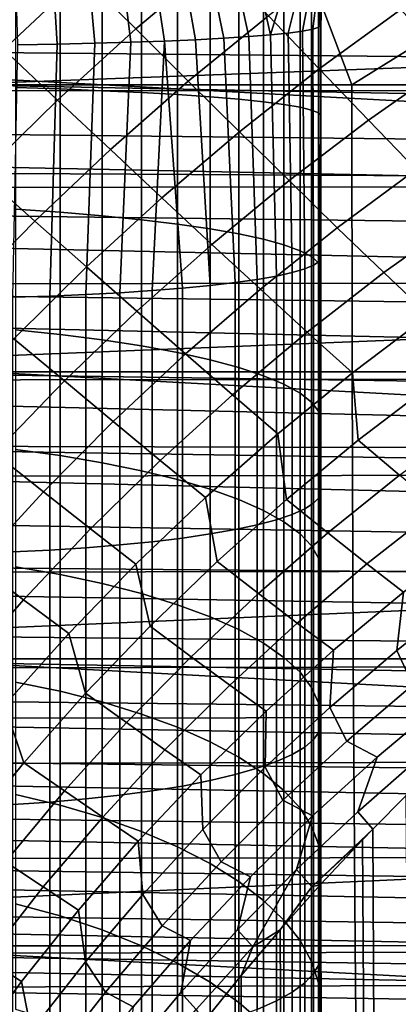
# Model space of a CAD drawing. Header units: metres. Extents: x -23 to 242, y -40 to 23.
# Tile 280 of 450: x 72.46 to 73.81, y -4.28 to -0.78. Entities that reach past the tile are written whole.
import ezdxf

# ---------------------------------------------------------------- set-up
doc = ezdxf.new("R2010")
doc.units = ezdxf.units.M
doc.layers.add('solid_10171013', color=7, linetype='CONTINUOUS')

msp = doc.modelspace()

# ---------------------------------------------------------------- linework, layer by layer
at = {"layer": 'solid_10171013'}
for points in [[(73.535057, -0.694671, 113.055199), (73.531998, 2.112142, 106.24276), (73.531998, 1.592732, 106.396996), (73.531998, -0.795674, 113.09314)], [(73.531998, 1.063347, 106.518745), (73.531998, -1.622591, 113.032837), (73.531998, -0.795674, 113.09314), (73.531998, 1.592732, 106.396996)], [(73.531998, 0.524731, 106.60778), (73.531998, -1.692449, 113.025826), (73.531998, -1.622591, 113.032837), (73.531998, 1.063347, 106.518745)], [(79.438637, -1.370367, 76.496887), (61.950001, -0.418856, 76.454399), (61.950001, 0.629311, 76.459885), (79.457047, -0.324173, 76.452621)], [(73.531998, -0.019451, 106.662888), (73.531998, -2.455284, 112.929718), (73.531998, -1.692449, 113.025826), (73.531998, 0.524731, 106.60778)], [(69.348228, 0.000009, 278.630188), (69.657883, -1.007284, 278.677612), (73.642517, -1.007214, 279.393066), (73.261978, 0.000017, 279.33374)], [(75.26046, 0.000021, 279.689392), (73.261978, 0.000017, 279.33374), (73.642517, -1.007214, 279.393066)], [(75.26046, 0.000021, 279.689392), (73.642517, -1.007214, 279.393066), (77.626511, -1.006949, 280.099091)], [(73.531998, -0.566249, 106.683784), (73.531998, -2.586244, 112.909615), (73.531998, -2.455284, 112.929718), (73.531998, -0.019451, 106.662888)], [(76.103493, -0.86118, 79.426369), (76.110268, -0.378991, 79.418251), (64.862846, -0.284454, 78.434052), (64.862846, -1.28092, 78.459755)], [(72.873795, -0.808586, 116.783401), (73.160858, -0.566453, 116.799759), (72.972252, -0.366818, 116.711891), (72.683357, -0.619021, 116.7005)], [(79.418739, -2.412833, 76.595711), (61.950001, -1.466483, 76.5037), (61.950001, -0.418856, 76.454399), (79.438637, -1.370367, 76.496887)], [(72.403725, -0.881812, 116.685837), (72.683357, -0.619021, 116.7005), (72.48951, -0.425917, 116.635452), (72.208527, -0.698839, 116.625069)], [(75.529579, -0.922674, 86.946358), (60.5, -0.777059, 87.2071), (60.5, -0.501267, 87.220352), (75.532379, -0.774206, 86.94471)], [(73.525589, -0.950628, 117.029205), (73.816597, -0.739213, 117.054611), (73.638756, -0.540494, 116.925026), (73.345451, -0.761337, 116.905617)], [(72.604774, -1.022235, 104.984825), (72.604774, -0.582077, 104.995926), (72.446114, -0.582635, 104.904999), (72.446114, -1.017095, 104.894043)], [(72.754463, -1.028174, 105.089699), (72.754463, -0.581433, 105.100967), (72.604774, -0.582077, 104.995926), (72.604774, -1.022235, 104.984825)], [(72.893929, -1.03486, 105.207779), (72.893929, -0.580707, 105.219231), (72.754463, -0.581433, 105.100967), (72.754463, -1.028174, 105.089699)], [(73.060158, -0.993885, 116.883942), (73.345451, -0.761337, 116.905617), (73.160858, -0.566453, 116.799759), (72.873795, -0.808586, 116.783401)], [(73.022011, -1.042239, 105.338089), (73.022011, -0.579906, 105.349747), (72.893929, -0.580707, 105.219231), (72.893929, -1.03486, 105.207779)], [(73.137634, -1.050249, 105.47953), (73.137634, -0.579037, 105.491417), (73.022011, -0.579906, 105.349747), (73.022011, -1.042239, 105.338089)], [(73.239838, -1.058822, 105.630928), (73.239838, -0.578107, 105.643051), (73.137634, -0.579037, 105.491417), (73.137634, -1.050249, 105.47953)], [(73.327766, -1.067887, 105.791008), (73.327766, -0.577123, 105.803391), (73.239838, -0.578107, 105.643051), (73.239838, -1.058822, 105.630928)], [(73.400681, -1.077368, 105.958443), (73.400681, -0.576094, 105.971085), (73.327766, -0.577123, 105.803391), (73.327766, -1.067887, 105.791008)], [(73.45797, -1.087186, 106.131821), (73.45797, -0.575028, 106.144737), (73.400681, -0.576094, 105.971085), (73.400681, -1.077368, 105.958443)], [(73.499161, -1.097259, 106.309708), (73.499161, -0.573935, 106.322899), (73.45797, -0.575028, 106.144737), (73.45797, -1.087186, 106.131821)], [(73.523903, -1.107502, 106.490601), (73.523903, -0.572824, 106.504082), (73.499161, -0.573935, 106.322899), (73.499161, -1.097259, 106.309708)], [(73.523903, -1.107502, 106.490601), (73.531998, -1.113672, 106.670288), (73.531998, -0.566249, 106.683784), (73.523903, -0.572824, 106.504082)], [(73.531998, -1.113672, 106.670288), (73.531998, -3.282673, 112.784645), (73.531998, -2.586244, 112.909615), (73.531998, -0.566249, 106.683784)], [(72.595467, -1.06169, 116.764114), (72.873795, -0.808586, 116.783401), (72.683357, -0.619021, 116.7005), (72.403725, -0.881812, 116.685837)], [(72.44799, -0.657665, 114.542763), (72.58197, -0.666176, 114.497437), (72.59391, -0.862288, 114.482323), (72.453835, -0.86462, 114.530952)], [(71.55867, -1.029017, 250.153473), (71.561142, -0.685748, 250.13945), (74.319771, -0.684461, 250.728409), (74.317329, -1.027139, 250.742401)], [(72.58197, -0.666176, 114.497437), (72.711105, -0.673973, 114.439644), (72.728493, -0.859305, 114.420113), (72.59391, -0.862288, 114.482323)], [(72.711105, -0.673973, 114.439644), (72.834244, -0.680985, 114.369919), (72.856262, -0.8557, 114.34494), (72.728493, -0.859305, 114.420113)], [(72.834244, -0.680985, 114.369919), (72.950302, -0.687151, 114.288864), (72.975983, -0.851509, 114.257523), (72.856262, -0.8557, 114.34494)], [(72.950302, -0.687151, 114.288864), (73.058235, -0.692415, 114.19722), (73.086472, -0.846772, 114.15873), (72.975983, -0.851509, 114.257523)], [(73.058235, -0.692415, 114.19722), (73.157074, -0.69673, 114.095787), (73.186653, -0.841535, 114.049522), (73.086472, -0.846772, 114.15873)], [(73.157074, -0.69673, 114.095787), (73.245949, -0.700058, 113.985489), (73.275558, -0.83585, 113.930969), (73.186653, -0.841535, 114.049522)], [(73.245949, -0.700058, 113.985489), (73.324059, -0.702368, 113.867294), (73.352303, -0.829772, 113.80423), (73.275558, -0.83585, 113.930969)], [(73.532448, -0.698273, 113.1968), (73.524673, -0.802769, 113.241081), (73.502754, -0.809793, 113.387581), (73.516487, -0.70117, 113.337563)], [(73.535057, -0.694671, 113.055199), (73.531998, -0.795674, 113.09314), (73.524673, -0.802769, 113.241081), (73.532448, -0.698273, 113.1968)], [(73.324059, -0.702368, 113.867294), (73.390701, -0.703642, 113.742264), (73.352303, -0.829772, 113.80423)], [(73.445297, -0.703866, 113.611511), (73.416145, -0.823361, 113.670532), (73.352303, -0.829772, 113.80423), (73.390701, -0.703642, 113.742264)], [(73.48735, -0.70304, 113.476212), (73.466454, -0.81668, 113.531197), (73.416145, -0.823361, 113.670532), (73.445297, -0.703866, 113.611511)], [(73.516487, -0.70117, 113.337563), (73.502754, -0.809793, 113.387581), (73.466454, -0.81668, 113.531197), (73.48735, -0.70304, 113.476212)], [(73.241974, -1.174083, 117.001862), (73.525589, -0.950628, 117.029205), (73.345451, -0.761337, 116.905617), (73.060158, -0.993885, 116.883942)], [(73.989761, -0.930925, 117.202034), (73.816597, -0.739213, 117.054611), (73.525589, -0.950628, 117.029205), (73.700935, -1.133428, 117.17028)], [(75.523819, -1.218895, 86.967125), (60.5, -1.053359, 87.21553), (60.5, -0.777059, 87.2071), (75.526733, -1.070979, 86.953827)], [(75.529579, -0.922674, 86.946358), (75.526733, -1.070979, 86.953827), (60.5, -0.777059, 87.2071)], [(73.502754, -0.809793, 113.387581), (73.524673, -0.802769, 113.241081), (73.525558, -1.635826, 113.171028), (73.506279, -1.649272, 113.30806)], [(73.524673, -0.802769, 113.241081), (73.531998, -0.795674, 113.09314), (73.531998, -1.622591, 113.032837), (73.525558, -1.635826, 113.171028)], [(72.783096, -1.237758, 116.85968), (73.060158, -0.993885, 116.883942), (72.873795, -0.808586, 116.783401), (72.595467, -1.06169, 116.764114)], [(73.186653, -0.841535, 114.049522), (73.275558, -0.83585, 113.930969), (73.305801, -1.699616, 113.821121), (73.22699, -1.710801, 113.935112)], [(73.275558, -0.83585, 113.930969), (73.352303, -0.829772, 113.80423), (73.373672, -1.687766, 113.700363), (73.305801, -1.699616, 113.821121)], [(73.352303, -0.829772, 113.80423), (73.416145, -0.823361, 113.670532), (73.430016, -1.675354, 113.573868), (73.373672, -1.687766, 113.700363)], [(73.416145, -0.823361, 113.670532), (73.466454, -0.81668, 113.531197), (73.474342, -1.662486, 113.442726), (73.430016, -1.675354, 113.573868)], [(73.466454, -0.81668, 113.531197), (73.502754, -0.809793, 113.387581), (73.506279, -1.649272, 113.30806), (73.474342, -1.662486, 113.442726)], [(76.096382, -1.342954, 79.447525), (76.103493, -0.86118, 79.426369), (64.862846, -1.28092, 78.459755)], [(72.59391, -0.862288, 114.482323), (72.568024, -1.759074, 114.427071), (72.436012, -1.763332, 114.470474), (72.453835, -0.86462, 114.530952)], [(72.728493, -0.859305, 114.420113), (72.695435, -1.753639, 114.371689), (72.568024, -1.759074, 114.427071), (72.59391, -0.862288, 114.482323)], [(72.856262, -0.8557, 114.34494), (72.817146, -1.747077, 114.304802), (72.695435, -1.753639, 114.371689), (72.728493, -0.859305, 114.420113)], [(72.975983, -0.851509, 114.257523), (72.932106, -1.739442, 114.22699), (72.817146, -1.747077, 114.304802), (72.856262, -0.8557, 114.34494)], [(72.975983, -0.851509, 114.257523), (73.039337, -1.7308, 114.138924), (72.932106, -1.739442, 114.22699)], [(72.975983, -0.851509, 114.257523), (73.086472, -0.846772, 114.15873), (73.137917, -1.721226, 114.041351), (73.039337, -1.7308, 114.138924)], [(73.086472, -0.846772, 114.15873), (73.186653, -0.841535, 114.049522), (73.22699, -1.710801, 113.935112), (73.137917, -1.721226, 114.041351)], [(72.32618, -1.325062, 116.74147), (72.595467, -1.06169, 116.764114), (72.403725, -0.881812, 116.685837), (72.133499, -1.154574, 116.667496)], [(74.157784, -1.114884, 117.367043), (73.989761, -0.930925, 117.202034), (73.700935, -1.133428, 117.17028), (73.87101, -1.308994, 117.328575)], [(73.700935, -1.133428, 117.17028), (73.525589, -0.950628, 117.029205), (73.241974, -1.174083, 117.001862), (73.418892, -1.348285, 117.136917)], [(73.642517, -1.007214, 279.393066), (69.657883, -1.007284, 278.677612), (69.658737, -2.02894, 278.653137), (73.643013, -2.028883, 279.368561)], [(72.966118, -1.409191, 116.972282), (73.241974, -1.174083, 117.001862), (73.060158, -0.993885, 116.883942), (72.783096, -1.237758, 116.85968)], [(77.626511, -1.006949, 280.099091), (73.642517, -1.007214, 279.393066), (73.643013, -2.028883, 279.368561), (77.626572, -2.028382, 280.07428)], [(71.554947, -1.372315, 250.174637), (71.55867, -1.029017, 250.153473), (74.317329, -1.027139, 250.742401), (74.313667, -1.369883, 250.763336)], [(72.604774, -1.460833, 104.946167), (72.604774, -1.022235, 104.984825), (72.446114, -1.017095, 104.894043), (72.446114, -1.450014, 104.855881)], [(72.754463, -1.473331, 105.050461), (72.754463, -1.028174, 105.089699), (72.604774, -1.022235, 104.984825), (72.604774, -1.460833, 104.946167)], [(72.893929, -1.487404, 105.167892), (72.893929, -1.03486, 105.207779), (72.754463, -1.028174, 105.089699), (72.754463, -1.473331, 105.050461)], [(73.022011, -1.502933, 105.297478), (73.022011, -1.042239, 105.338089), (72.893929, -1.03486, 105.207779), (72.893929, -1.487404, 105.167892)], [(73.137634, -1.51979, 105.438141), (73.137634, -1.050249, 105.47953), (73.022011, -1.042239, 105.338089), (73.022011, -1.502933, 105.297478)], [(73.239838, -1.537833, 105.588707), (73.239838, -1.058822, 105.630928), (73.137634, -1.050249, 105.47953), (73.137634, -1.51979, 105.438141)], [(75.517929, -1.512586, 87.011078), (60.5, -1.327924, 87.245621), (60.5, -1.053359, 87.21553), (75.520882, -1.366178, 86.986221)], [(75.523819, -1.218895, 86.967125), (75.520882, -1.366178, 86.986221), (60.5, -1.053359, 87.21553)], [(72.514725, -1.492175, 116.832397), (72.783096, -1.237758, 116.85968), (72.595467, -1.06169, 116.764114), (72.32618, -1.325062, 116.74147)], [(73.327766, -1.556911, 105.747902), (73.327766, -1.067887, 105.791008), (73.239838, -1.058822, 105.630928), (73.239838, -1.537833, 105.588707)], [(73.400681, -1.576864, 105.914413), (73.400681, -1.077368, 105.958443), (73.327766, -1.067887, 105.791008), (73.327766, -1.556911, 105.747902)], [(73.45797, -1.597527, 106.086838), (73.45797, -1.087186, 106.131821), (73.400681, -1.077368, 105.958443), (73.400681, -1.576864, 105.914413)], [(73.499161, -1.618726, 106.263741), (73.499161, -1.097259, 106.309708), (73.45797, -1.087186, 106.131821), (73.45797, -1.597527, 106.086838)], [(73.523903, -1.640285, 106.443634), (73.523903, -1.107502, 106.490601), (73.499161, -1.097259, 106.309708), (73.499161, -1.618726, 106.263741)], [(73.523903, -1.640285, 106.443634), (73.531998, -1.658365, 106.622505), (73.531998, -1.113672, 106.670288), (73.523903, -1.107502, 106.490601)], [(73.531998, -1.113672, 106.670288), (73.531998, -3.475117, 112.744652), (73.531998, -3.282673, 112.784645)], [(73.531998, -1.658365, 106.622505), (73.531998, -4.101315, 112.597939), (73.531998, -3.475117, 112.744652), (73.531998, -1.113672, 106.670288)], [(73.87101, -1.308994, 117.328575), (73.700935, -1.133428, 117.17028), (73.418892, -1.348285, 117.136917), (73.590446, -1.515751, 117.288841)], [(73.418892, -1.348285, 117.136917), (73.241974, -1.174083, 117.001862), (72.966118, -1.409191, 116.972282), (73.14415, -1.575102, 117.101685)], [(72.698608, -1.655104, 116.940041), (72.966118, -1.409191, 116.972282), (72.783096, -1.237758, 116.85968), (72.514725, -1.492175, 116.832397)], [(76.089005, -1.823952, 79.481705), (76.096382, -1.342954, 79.447525), (64.862846, -1.28092, 78.459755), (64.862846, -2.274616, 78.538322)], [(75.511978, -1.801899, 87.07795), (60.5, -1.599212, 87.297112), (60.5, -1.327924, 87.245621), (75.514954, -1.657902, 87.041672)], [(75.517929, -1.512586, 87.011078), (75.514954, -1.657902, 87.041672), (60.5, -1.327924, 87.245621)], [(72.255737, -1.756121, 116.801651), (72.514725, -1.492175, 116.832397), (72.32618, -1.325062, 116.74147), (72.066521, -1.59779, 116.715042)], [(74.035545, -1.47648, 117.50386), (73.87101, -1.308994, 117.328575), (73.590446, -1.515751, 117.288841), (73.756325, -1.675634, 117.457382)], [(73.590446, -1.515751, 117.288841), (73.418892, -1.348285, 117.136917), (73.14415, -1.575102, 117.101685), (73.316711, -1.734756, 117.247604)], [(71.549965, -1.715465, 250.202896), (71.554947, -1.372315, 250.174637), (74.313667, -1.369883, 250.763336), (74.3088, -1.712518, 250.791214)], [(73.14415, -1.575102, 117.101685), (72.966118, -1.409191, 116.972282), (72.698608, -1.655104, 116.940041), (72.877426, -1.812979, 117.064148)], [(79.397629, -3.448779, 76.74884), (61.950001, -2.509418, 76.607658), (61.950001, -1.466483, 76.5037), (79.418739, -2.412833, 76.595711)], [(72.604774, -1.896146, 104.880096), (72.604774, -1.460833, 104.946167), (72.446114, -1.450014, 104.855881), (72.446114, -1.879691, 104.790672)], [(72.754463, -1.915155, 104.983406), (72.754463, -1.473331, 105.050461), (72.604774, -1.460833, 104.946167), (72.604774, -1.896146, 104.880096)], [(72.440247, -1.910717, 116.904655), (72.698608, -1.655104, 116.940041), (72.514725, -1.492175, 116.832397), (72.255737, -1.756121, 116.801651)], [(72.893929, -1.936558, 105.099724), (72.893929, -1.487404, 105.167892), (72.754463, -1.473331, 105.050461), (72.754463, -1.915155, 104.983406)], [(73.022011, -1.960177, 105.228088), (73.022011, -1.502933, 105.297478), (72.893929, -1.487404, 105.167892), (72.893929, -1.936558, 105.099724)], [(73.137634, -1.985815, 105.367416), (73.137634, -1.51979, 105.438141), (73.022011, -1.502933, 105.297478), (73.022011, -1.960177, 105.228088)], [(74.194252, -1.63507, 117.695915), (74.035545, -1.47648, 117.50386), (73.756325, -1.675634, 117.457382), (73.916245, -1.827119, 117.642319)], [(73.239838, -2.013256, 105.516548), (73.239838, -1.537833, 105.588707), (73.137634, -1.51979, 105.438141), (73.137634, -1.985815, 105.367416)], [(73.327766, -2.042273, 105.67424), (73.327766, -1.556911, 105.747902), (73.239838, -1.537833, 105.588707), (73.239838, -2.013256, 105.516548)], [(73.756325, -1.675634, 117.457382), (73.590446, -1.515751, 117.288841), (73.316711, -1.734756, 117.247604), (73.483482, -1.887312, 117.40979)], [(73.316711, -1.734756, 117.247604), (73.14415, -1.575102, 117.101685), (72.877426, -1.812979, 117.064148), (73.050659, -1.965078, 117.204453)], [(73.400681, -2.072621, 105.839172), (73.400681, -1.576864, 105.914413), (73.327766, -1.556911, 105.747902), (73.327766, -2.042273, 105.67424)], [(75.506081, -2.08505, 87.167313), (60.5, -1.865927, 87.369827), (60.5, -1.599212, 87.297112), (75.509026, -1.944355, 87.11985)], [(75.511978, -1.801899, 87.07795), (75.509026, -1.944355, 87.11985), (60.5, -1.599212, 87.297112)], [(73.45797, -2.104047, 106.009964), (73.45797, -1.597527, 106.086838), (73.400681, -1.576864, 105.914413), (73.400681, -2.072621, 105.839172)], [(73.499161, -2.13629, 106.185188), (73.499161, -1.618726, 106.263741), (73.45797, -1.597527, 106.086838), (73.45797, -2.104047, 106.009964)], [(73.523903, -2.169078, 106.36338), (73.523903, -1.640285, 106.443634), (73.499161, -1.618726, 106.263741), (73.499161, -2.13629, 106.185188)], [(73.506279, -1.649272, 113.30806), (73.525558, -1.635826, 113.171028), (73.525558, -2.476131, 113.06707), (73.506279, -2.496484, 113.203247)], [(73.523903, -2.169078, 106.36338), (73.531998, -2.198695, 106.540703), (73.531998, -1.658365, 106.622505), (73.523903, -1.640285, 106.443634)], [(73.525558, -1.635826, 113.171028), (73.531998, -1.622591, 113.032837), (73.531998, -1.692449, 113.025826), (73.525558, -2.476131, 113.06707)], [(72.877426, -1.812979, 117.064148), (72.698608, -1.655104, 116.940041), (72.440247, -1.910717, 116.904655), (72.619598, -2.060731, 117.023811)], [(73.373672, -1.687766, 113.700363), (73.430016, -1.675354, 113.573868), (73.430016, -2.535964, 113.4674), (73.373672, -2.554753, 113.593109)], [(73.430016, -1.675354, 113.573868), (73.474342, -1.662486, 113.442726), (73.474342, -2.516486, 113.337074), (73.430016, -2.535964, 113.4674)], [(73.474342, -1.662486, 113.442726), (73.506279, -1.649272, 113.30806), (73.506279, -2.496484, 113.203247), (73.474342, -2.516486, 113.337074)], [(73.916245, -1.827119, 117.642319), (73.756325, -1.675634, 117.457382), (73.483482, -1.887312, 117.40979), (73.64415, -2.031956, 117.58799)], [(73.531998, -2.198695, 106.540703), (73.531998, -4.355069, 112.531166), (73.531998, -4.101315, 112.597939), (73.531998, -1.658365, 106.622505)], [(71.543739, -2.058291, 250.23822), (71.549965, -1.715465, 250.202896), (74.3088, -1.712518, 250.791214), (74.302711, -2.05487, 250.825989)], [(73.137917, -1.721226, 114.041351), (73.22699, -1.710801, 113.935112), (73.22699, -2.58962, 113.826393), (73.137917, -2.605399, 113.931969)], [(73.22699, -1.710801, 113.935112), (73.305801, -1.699616, 113.821121), (73.305801, -2.572689, 113.713112), (73.22699, -2.58962, 113.826393)], [(73.305801, -1.699616, 113.821121), (73.373672, -1.687766, 113.700363), (73.373672, -2.554753, 113.593109), (73.305801, -2.572689, 113.713112)], [(73.525558, -2.476131, 113.06707), (73.531998, -1.692449, 113.025826), (73.531998, -2.455284, 112.929718)], [(72.695435, -1.753639, 114.371689), (72.817146, -1.747077, 114.304802), (72.817146, -2.64453, 114.193779), (72.695435, -2.654464, 114.260246)], [(72.817146, -1.747077, 114.304802), (72.932106, -1.739442, 114.22699), (72.932106, -2.632972, 114.116455), (72.817146, -2.64453, 114.193779)], [(72.932106, -1.739442, 114.22699), (73.039337, -1.7308, 114.138924), (73.039337, -2.619892, 114.028931), (72.932106, -2.632972, 114.116455)], [(73.039337, -1.7308, 114.138924), (73.137917, -1.721226, 114.041351), (73.137917, -2.605399, 113.931969), (73.039337, -2.619892, 114.028931)], [(73.483482, -1.887312, 117.40979), (73.316711, -1.734756, 117.247604), (73.050659, -1.965078, 117.204453), (73.217979, -2.11057, 117.360672)], [(72.436012, -1.763332, 114.470474), (72.568024, -1.759074, 114.427071), (72.568024, -2.662689, 114.315277), (72.436012, -2.669136, 114.358414)], [(72.568024, -1.759074, 114.427071), (72.695435, -1.753639, 114.371689), (72.695435, -2.654464, 114.260246), (72.568024, -2.662689, 114.315277)], [(73.050659, -1.965078, 117.204453), (72.877426, -1.812979, 117.064148), (72.619598, -2.060731, 117.023811), (72.793266, -2.205457, 117.158836)], [(76.215004, -2.127661, 79.527412), (76.089005, -1.823952, 79.481705), (64.862846, -2.274616, 78.538322), (76.081329, -2.303827, 79.528885)], [(73.664864, -2.271953, 117.750977), (73.926743, -2.071952, 117.811234), (73.916245, -1.827119, 117.642319), (73.64415, -2.031956, 117.58799)], [(75.500328, -2.360312, 87.278618), (60.5, -2.125841, 87.463165), (60.5, -1.865927, 87.369827), (75.503181, -2.223773, 87.220261)], [(75.506081, -2.08505, 87.167313), (75.503181, -2.223773, 87.220261), (60.5, -1.865927, 87.369827)], [(72.604774, -2.326464, 104.786888), (72.604774, -1.896146, 104.880096), (72.446114, -1.879691, 104.790672), (72.446114, -2.304438, 104.698662)], [(73.64415, -2.031956, 117.58799), (73.483482, -1.887312, 117.40979), (73.217979, -2.11057, 117.360672), (73.379036, -2.248649, 117.532555)], [(72.619598, -2.060731, 117.023811), (72.440247, -1.910717, 116.904655), (72.191605, -2.175471, 116.865738), (72.371284, -2.31778, 116.98027)], [(72.754463, -2.351908, 104.888794), (72.754463, -1.915155, 104.983406), (72.604774, -1.896146, 104.880096), (72.604774, -2.326464, 104.786888)], [(72.893929, -2.380558, 105.003548), (72.893929, -1.936558, 105.099724), (72.754463, -1.915155, 104.983406), (72.754463, -2.351908, 104.888794)], [(73.022011, -2.412174, 105.130173), (73.022011, -1.960177, 105.228088), (72.893929, -1.936558, 105.099724), (72.893929, -2.380558, 105.003548)], [(73.137634, -2.446492, 105.267624), (73.137634, -1.985815, 105.367416), (73.022011, -1.960177, 105.228088), (73.022011, -2.412174, 105.130173)], [(73.217979, -2.11057, 117.360672), (73.050659, -1.965078, 117.204453), (72.793266, -2.205457, 117.158836), (72.960869, -2.344081, 117.309456)], [(73.239838, -2.483225, 105.414749), (73.239838, -2.013256, 105.516548), (73.137634, -1.985815, 105.367416), (73.137634, -2.446492, 105.267624)], [(73.643013, -2.028883, 279.368561), (69.658737, -2.02894, 278.653137), (69.662598, -3.050242, 278.612671), (73.646614, -3.050234, 279.328033)], [(73.327766, -2.522065, 105.570312), (73.327766, -2.042273, 105.67424), (73.239838, -2.013256, 105.516548), (73.239838, -2.483225, 105.414749)], [(73.409889, -2.482832, 117.689774), (73.664864, -2.271953, 117.750977), (73.64415, -2.031956, 117.58799), (73.379036, -2.248649, 117.532555)], [(77.626572, -2.028382, 280.07428), (73.643013, -2.028883, 279.368561), (73.646614, -3.050234, 279.328033), (77.629799, -3.049506, 280.033325)], [(71.536278, -2.400617, 250.280609), (71.543739, -2.058291, 250.23822), (74.302711, -2.05487, 250.825989), (74.295425, -2.396765, 250.867676)], [(72.793266, -2.205457, 117.158836), (72.619598, -2.060731, 117.023811), (72.371284, -2.31778, 116.98027), (72.545181, -2.455292, 117.110352)], [(73.400681, -2.562688, 105.733017), (73.400681, -2.072621, 105.839172), (73.327766, -2.042273, 105.67424), (73.327766, -2.522065, 105.570312)], [(73.45797, -2.604755, 105.901505), (73.45797, -2.104047, 106.009964), (73.400681, -2.072621, 105.839172), (73.400681, -2.562688, 105.733017)], [(74.073586, -2.201604, 118.024139), (73.926743, -2.071952, 117.811234), (73.664864, -2.271953, 117.750977), (73.811951, -2.396039, 117.956741)], [(75.494812, -2.625995, 87.411179), (60.5, -2.377644, 87.576576), (60.5, -2.125841, 87.463165), (75.497528, -2.494453, 87.342293)], [(75.500328, -2.360312, 87.278618), (75.497528, -2.494453, 87.342293), (60.5, -2.125841, 87.463165)], [(73.379036, -2.248649, 117.532555), (73.217979, -2.11057, 117.360672), (72.960869, -2.344081, 117.309456), (73.122055, -2.475811, 117.475403)], [(73.499161, -2.647913, 106.074364), (73.499161, -2.13629, 106.185188), (73.45797, -2.104047, 106.009964), (73.45797, -2.604755, 105.901505)], [(73.523903, -2.691803, 106.250153), (73.523903, -2.169078, 106.36338), (73.499161, -2.13629, 106.185188), (73.499161, -2.647913, 106.074364)], [(73.523903, -2.691803, 106.250153), (73.531998, -2.733237, 106.425087), (73.531998, -2.198695, 106.540703), (73.523903, -2.169078, 106.36338)], [(72.960869, -2.344081, 117.309456), (72.793266, -2.205457, 117.158836), (72.545181, -2.455292, 117.110352), (72.712875, -2.587209, 117.255714)], [(73.531998, -2.733237, 106.425087), (73.531998, -4.909447, 112.370178), (73.531998, -4.355069, 112.531166), (73.531998, -2.198695, 106.540703)], [(76.073395, -2.782224, 79.589027), (76.081329, -2.303827, 79.528885), (64.862846, -2.274616, 78.538322), (64.862846, -3.26274, 78.669525)], [(73.162849, -2.703464, 117.62706), (73.409889, -2.482832, 117.689774), (73.379036, -2.248649, 117.532555), (73.122055, -2.475811, 117.475403)], [(73.811951, -2.396039, 117.956741), (73.664864, -2.271953, 117.750977), (73.409889, -2.482832, 117.689774), (73.556885, -2.601646, 117.888824)], [(72.604774, -2.750096, 104.666893), (72.604774, -2.326464, 104.786888), (72.446114, -2.304438, 104.698662), (72.446114, -2.722585, 104.580223)], [(72.545181, -2.455292, 117.110352), (72.371284, -2.31778, 116.98027), (72.133034, -2.583768, 116.933167), (72.306961, -2.714229, 117.058647)], [(72.754463, -2.781876, 104.767006), (72.754463, -2.351908, 104.888794), (72.604774, -2.326464, 104.786888), (72.604774, -2.750096, 104.666893)], [(73.122055, -2.475811, 117.475403), (72.960869, -2.344081, 117.309456), (72.712875, -2.587209, 117.255714), (72.873978, -2.712758, 117.416061)], [(75.492172, -2.754735, 87.485191), (60.5, -2.620013, 87.709541), (60.5, -2.377644, 87.576576), (75.494812, -2.625995, 87.411179)], [(72.893929, -2.81766, 104.879738), (72.893929, -2.380558, 105.003548), (72.754463, -2.351908, 104.888794), (72.754463, -2.781876, 104.767006)], [(73.022011, -2.857148, 105.004135), (73.022011, -2.412174, 105.130173), (72.893929, -2.380558, 105.003548), (72.893929, -2.81766, 104.879738)], [(71.527573, -2.742266, 250.330017), (71.536278, -2.400617, 250.280609), (74.295425, -2.396765, 250.867676), (74.286926, -2.738029, 250.916229)], [(73.137634, -2.900011, 105.139168), (73.137634, -2.446492, 105.267624), (73.022011, -2.412174, 105.130173), (73.022011, -2.857148, 105.004135)], [(73.951111, -2.510771, 118.177322), (73.811951, -2.396039, 117.956741), (73.556885, -2.601646, 117.888824), (73.695816, -2.711628, 118.102295)], [(73.239838, -2.94589, 105.283699), (73.239838, -2.483225, 105.414749), (73.137634, -2.446492, 105.267624), (73.137634, -2.900011, 105.139168)], [(72.712875, -2.587209, 117.255714), (72.545181, -2.455292, 117.110352), (72.306961, -2.714229, 117.058647), (72.474556, -2.839609, 117.199081)], [(72.924355, -2.933439, 117.562431), (73.162849, -2.703464, 117.62706), (73.122055, -2.475811, 117.475403), (72.873978, -2.712758, 117.416061)], [(73.556885, -2.601646, 117.888824), (73.409889, -2.482832, 117.689774), (73.162849, -2.703464, 117.62706), (73.309525, -2.817213, 117.819771)], [(73.327766, -2.994402, 105.436523), (73.327766, -2.522065, 105.570312), (73.239838, -2.483225, 105.414749), (73.239838, -2.94589, 105.283699)], [(73.506279, -2.496484, 113.203247), (73.525558, -2.476131, 113.06707), (73.525558, -3.310109, 112.920784), (73.506279, -3.337317, 113.055763)], [(73.525558, -2.476131, 113.06707), (73.531998, -2.455284, 112.929718), (73.531998, -2.586244, 112.909615), (73.525558, -3.310109, 112.920784)], [(79.375481, -4.475397, 76.955864), (61.950001, -3.545547, 76.766006), (61.950001, -2.509418, 76.607658), (79.397629, -3.448779, 76.74884)], [(73.400681, -3.045141, 105.596359), (73.400681, -2.562688, 105.733017), (73.327766, -2.522065, 105.570312), (73.327766, -2.994402, 105.436523)], [(73.430016, -2.535964, 113.4674), (73.474342, -2.516486, 113.337074), (73.474342, -3.364056, 113.188408), (73.430016, -3.390095, 113.317581)], [(73.474342, -2.516486, 113.337074), (73.506279, -2.496484, 113.203247), (73.506279, -3.337317, 113.055763), (73.474342, -3.364056, 113.188408)], [(74.08152, -2.615745, 118.412262), (73.951111, -2.510771, 118.177322), (73.695816, -2.711628, 118.102295), (73.825882, -2.812387, 118.329697)], [(73.305801, -2.572689, 113.713112), (73.373672, -2.554753, 113.593109), (73.373672, -3.415212, 113.442177), (73.305801, -3.439189, 113.561127)], [(73.373672, -2.554753, 113.593109), (73.430016, -2.535964, 113.4674), (73.430016, -3.390095, 113.317581), (73.373672, -3.415212, 113.442177)], [(72.873978, -2.712758, 117.416061), (72.712875, -2.587209, 117.255714), (72.474556, -2.839609, 117.199081), (72.635399, -2.959152, 117.354187)], [(73.137917, -2.605399, 113.931969), (73.22699, -2.58962, 113.826393), (73.22699, -3.461822, 113.673401), (73.137917, -3.482916, 113.778046)], [(73.22699, -2.58962, 113.826393), (73.305801, -2.572689, 113.713112), (73.305801, -3.439189, 113.561127), (73.22699, -3.461822, 113.673401)], [(73.45797, -3.097682, 105.761879), (73.45797, -2.604755, 105.901505), (73.400681, -2.562688, 105.733017), (73.400681, -3.045141, 105.596359)], [(73.525558, -3.310109, 112.920784), (73.531998, -2.586244, 112.909615), (73.531998, -3.282673, 112.784645)], [(75.48719, -3.003006, 87.648079), (60.5, -2.850931, 87.860954), (60.5, -2.620013, 87.709541), (75.489624, -2.880471, 87.564194)], [(75.492172, -2.754735, 87.485191), (75.489624, -2.880471, 87.564194), (60.5, -2.620013, 87.709541)], [(72.932106, -2.632972, 114.116455), (73.039337, -2.619892, 114.028931), (73.039337, -3.50229, 113.874153), (72.932106, -3.519777, 113.960899)], [(73.039337, -2.619892, 114.028931), (73.137917, -2.605399, 113.931969), (73.137917, -3.482916, 113.778046), (73.039337, -3.50229, 113.874153)], [(73.695816, -2.711628, 118.102295), (73.556885, -2.601646, 117.888824), (73.309525, -2.817213, 117.819771), (73.447968, -2.92268, 118.02652)], [(73.499161, -3.151587, 105.931694), (73.499161, -2.647913, 106.074364), (73.45797, -2.604755, 105.901505), (73.45797, -3.097682, 105.761879)], [(73.801788, -3.019647, 118.51841), (74.046692, -2.825919, 118.606171), (74.08152, -2.615745, 118.412262), (73.825882, -2.812387, 118.329697)], [(72.568024, -2.662689, 114.315277), (72.695435, -2.654464, 114.260246), (72.695435, -3.548506, 114.103424), (72.568024, -3.559502, 114.157974)], [(72.695435, -2.654464, 114.260246), (72.817146, -2.64453, 114.193779), (72.817146, -3.535226, 114.037544), (72.695435, -3.548506, 114.103424)], [(72.817146, -2.64453, 114.193779), (72.932106, -2.632972, 114.116455), (72.932106, -3.519777, 113.960899), (72.817146, -3.535226, 114.037544)], [(73.523903, -3.206406, 106.104385), (73.523903, -2.691803, 106.250153), (73.499161, -2.647913, 106.074364), (73.499161, -3.151587, 105.931694)], [(72.436012, -2.669136, 114.358414), (72.568024, -2.662689, 114.315277), (72.568024, -3.559502, 114.157974), (72.436012, -3.56812, 114.200729)], [(73.523903, -3.206406, 106.104385), (73.531998, -3.259398, 106.276146), (73.531998, -2.733237, 106.425087), (73.523903, -2.691803, 106.250153)], [(72.474556, -2.839609, 117.199081), (72.306961, -2.714229, 117.058647), (72.079178, -2.98193, 117.003403), (72.246513, -3.100948, 117.139275)], [(72.604774, -3.165375, 104.520584), (72.604774, -2.750096, 104.666893), (72.446114, -2.722585, 104.580223), (72.446114, -3.132488, 104.435814)], [(72.694984, -3.172461, 117.495605), (72.924355, -2.933439, 117.562431), (72.873978, -2.712758, 117.416061), (72.635399, -2.959152, 117.354187)], [(73.309525, -2.817213, 117.819771), (73.162849, -2.703464, 117.62706), (72.924355, -2.933439, 117.562431), (73.070511, -3.042297, 117.749146)], [(73.825882, -2.812387, 118.329697), (73.695816, -2.711628, 118.102295), (73.447968, -2.92268, 118.02652), (73.577408, -3.019487, 118.246819)], [(71.517632, -3.083062, 250.386414), (71.527573, -2.742266, 250.330017), (74.286926, -2.738029, 250.916229), (74.277229, -3.078488, 250.971664)], [(72.754463, -3.203367, 104.618515), (72.754463, -2.781876, 104.767006), (72.604774, -2.750096, 104.666893), (72.604774, -3.165375, 104.520584)], [(73.531998, -3.259398, 106.276146), (73.531998, -5.221596, 112.270218), (73.531998, -4.909447, 112.370178), (73.531998, -2.733237, 106.425087)], [(76.196571, -3.065163, 79.647797), (76.073395, -2.782224, 79.589027), (64.862846, -3.26274, 78.669525), (76.065254, -3.258785, 79.662094)], [(72.893929, -3.246144, 104.728783), (72.893929, -2.81766, 104.879738), (72.754463, -2.781876, 104.767006), (72.754463, -3.203367, 104.618515)], [(73.022011, -3.29335, 104.850464), (73.022011, -2.857148, 105.004135), (72.893929, -2.81766, 104.879738), (72.893929, -3.246144, 104.728783)], [(73.447968, -2.92268, 118.02652), (73.309525, -2.817213, 117.819771), (73.070511, -3.042297, 117.749146), (73.208275, -3.143425, 117.949539)], [(73.563927, -3.223024, 118.43042), (73.801788, -3.019647, 118.51841), (73.825882, -2.812387, 118.329697), (73.577408, -3.019487, 118.246819)], [(73.858627, -3.142029, 118.74646), (74.100098, -2.950932, 118.840981), (74.046692, -2.825919, 118.606171), (73.801788, -3.019647, 118.51841)], [(75.482666, -3.237727, 87.829941), (60.5, -3.069338, 88.030037), (60.5, -2.850931, 87.860954), (75.484871, -3.122155, 87.736702)], [(75.48719, -3.003006, 87.648079), (75.484871, -3.122155, 87.736702), (60.5, -2.850931, 87.860954)], [(72.635399, -2.959152, 117.354187), (72.474556, -2.839609, 117.199081), (72.246513, -3.100948, 117.139275), (72.406929, -3.214664, 117.289474)], [(73.137634, -3.34459, 104.982536), (73.137634, -2.900011, 105.139168), (73.022011, -2.857148, 105.004135), (73.022011, -3.29335, 104.850464)], [(73.239838, -3.399435, 105.123909), (73.239838, -2.94589, 105.283699), (73.137634, -2.900011, 105.139168), (73.137634, -3.34459, 104.982536)], [(73.070511, -3.042297, 117.749146), (72.924355, -2.933439, 117.562431), (72.694984, -3.172461, 117.495605), (72.840454, -3.27661, 117.676659)], [(73.577408, -3.019487, 118.246819), (73.447968, -2.92268, 118.02652), (73.208275, -3.143425, 117.949539), (73.336899, -3.236458, 118.163094)], [(72.475349, -3.420209, 117.4263), (72.694984, -3.172461, 117.495605), (72.635399, -2.959152, 117.354187), (72.406929, -3.214664, 117.289474)], [(73.327766, -3.457428, 105.273399), (73.327766, -2.994402, 105.436523), (73.239838, -2.94589, 105.283699), (73.239838, -3.399435, 105.123909)], [(73.400681, -3.518082, 105.429741), (73.400681, -3.045141, 105.596359), (73.327766, -2.994402, 105.436523), (73.327766, -3.457428, 105.273399)], [(73.208275, -3.143425, 117.949539), (73.070511, -3.042297, 117.749146), (72.840454, -3.27661, 117.676659), (72.977356, -3.373587, 117.871033)], [(73.333702, -3.435754, 118.341782), (73.563927, -3.223024, 118.43042), (73.577408, -3.019487, 118.246819), (73.336899, -3.236458, 118.163094)], [(73.45797, -3.580892, 105.591644), (73.45797, -3.097682, 105.761879), (73.400681, -3.045141, 105.596359), (73.400681, -3.518082, 105.429741)], [(73.623985, -3.342653, 118.652), (73.858627, -3.142029, 118.74646), (73.801788, -3.019647, 118.51841), (73.563927, -3.223024, 118.43042)], [(75.478706, -3.457399, 88.029602), (60.5, -3.27395, 88.215912), (60.5, -3.069338, 88.030037), (75.480621, -3.349531, 87.92762)], [(75.482666, -3.237727, 87.829941), (75.480621, -3.349531, 87.92762), (60.5, -3.069338, 88.030037)], [(73.646614, -3.050234, 279.328033), (69.662598, -3.050242, 278.612671), (69.669479, -4.0708, 278.555786), (73.653336, -4.070835, 279.270966)], [(71.506462, -3.42283, 250.449799), (71.517632, -3.083062, 250.386414), (74.277229, -3.078488, 250.971664), (74.266335, -3.417966, 251.033951)], [(77.629799, -3.049506, 280.033325), (73.646614, -3.050234, 279.328033), (73.653336, -4.070835, 279.270966), (77.636185, -4.069873, 279.975769)], [(73.499161, -3.645332, 105.757751), (73.499161, -3.151587, 105.931694), (73.45797, -3.097682, 105.761879), (73.45797, -3.580892, 105.591644)], [(72.604774, -3.570672, 104.348549), (72.604774, -3.165375, 104.520584), (72.446114, -3.132488, 104.435814), (72.446114, -3.532537, 104.266006)], [(73.336899, -3.236458, 118.163094), (73.208275, -3.143425, 117.949539), (72.977356, -3.373587, 117.871033), (73.104973, -3.463041, 118.078186)], [(73.523903, -3.710864, 105.926666), (73.523903, -3.206406, 106.104385), (73.499161, -3.151587, 105.931694), (73.499161, -3.645332, 105.757751)], [(73.623985, -3.342653, 118.652), (73.731697, -3.400226, 118.907822), (73.968216, -3.201478, 119.010254), (73.858627, -3.142029, 118.74646)], [(72.840454, -3.27661, 117.676659), (72.694984, -3.172461, 117.495605), (72.475349, -3.420209, 117.4263), (72.619987, -3.519841, 117.602043)], [(72.754463, -3.614725, 104.443901), (72.754463, -3.203367, 104.618515), (72.604774, -3.165375, 104.520584), (72.604774, -3.570672, 104.348549)], [(72.266022, -3.676295, 117.354195), (72.475349, -3.420209, 117.4263), (72.406929, -3.214664, 117.289474), (72.189178, -3.478887, 117.221603)], [(72.893929, -3.664327, 104.55127), (72.893929, -3.246144, 104.728783), (72.754463, -3.203367, 104.618515), (72.754463, -3.614725, 104.443901)], [(73.396759, -3.552554, 118.55719), (73.623985, -3.342653, 118.652), (73.563927, -3.223024, 118.43042), (73.333702, -3.435754, 118.341782)], [(73.523903, -3.710864, 105.926666), (73.531998, -3.775285, 106.094482), (73.531998, -3.259398, 106.276146), (73.523903, -3.206406, 106.104385)], [(73.968216, -3.201478, 119.010254), (73.731697, -3.400226, 118.907822), (73.662979, -3.593718, 119.096611), (73.887596, -3.396796, 119.203011)], [(73.022011, -3.719065, 104.669754), (73.022011, -3.29335, 104.850464), (72.893929, -3.246144, 104.728783), (72.893929, -3.664327, 104.55127)], [(73.111748, -3.657599, 118.252243), (73.333702, -3.435754, 118.341782), (73.336899, -3.236458, 118.163094), (73.104973, -3.463041, 118.078186)], [(75.475365, -3.660684, 88.245827), (60.5, -3.46313, 88.417023), (60.5, -3.27395, 88.215912), (75.476952, -3.561169, 88.135727)], [(75.478706, -3.457399, 88.029602), (75.476952, -3.561169, 88.135727), (60.5, -3.27395, 88.215912)], [(76.056877, -3.733168, 79.748016), (76.065254, -3.258785, 79.662094), (64.862846, -3.26274, 78.669525), (64.862846, -4.242505, 78.852997)], [(72.977356, -3.373587, 117.871033), (72.840454, -3.27661, 117.676659), (72.619987, -3.519841, 117.602043), (72.755882, -3.612864, 117.790749)], [(73.525558, -3.310109, 112.920784), (73.531998, -3.282673, 112.784645), (73.531998, -3.475117, 112.744652), (73.525558, -4.135631, 112.732552)], [(73.531998, -3.259398, 106.276146), (73.531998, -5.705389, 112.101723), (73.531998, -5.221596, 112.270218)], [(73.531998, -3.775285, 106.094482), (73.531998, -6.072298, 111.962624), (73.531998, -5.705389, 112.101723), (73.531998, -3.259398, 106.276146)], [(73.137634, -3.77848, 104.798363), (73.137634, -3.34459, 104.982536), (73.022011, -3.29335, 104.850464), (73.022011, -3.719065, 104.669754)], [(73.506279, -3.337317, 113.055763), (73.525558, -3.310109, 112.920784), (73.525558, -4.135631, 112.732552), (73.506279, -4.169624, 112.865974)], [(73.239838, -3.842077, 104.93602), (73.239838, -3.399435, 105.123909), (73.137634, -3.34459, 104.982536), (73.137634, -3.77848, 104.798363)], [(73.396759, -3.552554, 118.55719), (73.502426, -3.608462, 118.80542), (73.731697, -3.400226, 118.907822), (73.623985, -3.342653, 118.652)], [(73.474342, -3.364056, 113.188408), (73.506279, -3.337317, 113.055763), (73.506279, -4.169624, 112.865974), (73.474342, -4.203031, 112.997101)], [(73.104973, -3.463041, 118.078186), (72.977356, -3.373587, 117.871033), (72.755882, -3.612864, 117.790749), (72.882347, -3.698938, 117.991859)], [(73.373672, -3.415212, 113.442177), (73.430016, -3.390095, 113.317581), (73.430016, -4.235565, 113.124794), (73.373672, -4.266945, 113.247963)], [(73.430016, -3.390095, 113.317581), (73.474342, -3.364056, 113.188408), (73.474342, -4.203031, 112.997101), (73.430016, -4.235565, 113.124794)], [(73.887596, -3.396796, 119.203011), (73.662979, -3.593718, 119.096611), (73.717133, -3.655942, 119.353729), (73.835793, -3.536384, 119.381157)], [(71.494072, -3.761391, 250.520111), (71.506462, -3.42283, 250.449799), (74.266335, -3.417966, 251.033951), (74.254234, -3.75629, 251.103058)], [(72.619987, -3.519841, 117.602043), (72.475349, -3.420209, 117.4263), (72.266022, -3.676295, 117.354195), (72.409706, -3.771613, 117.524971)], [(73.327766, -3.909322, 105.081581), (73.327766, -3.457428, 105.273399), (73.239838, -3.399435, 105.123909), (73.239838, -3.842077, 104.93602)], [(73.305801, -3.439189, 113.561127), (73.373672, -3.415212, 113.442177), (73.373672, -4.266945, 113.247963), (73.305801, -4.296903, 113.365547)], [(73.731697, -3.400226, 118.907822), (73.502426, -3.608462, 118.80542), (73.445297, -3.799527, 118.990356), (73.662979, -3.593718, 119.096611)], [(75.472694, -3.846351, 88.47728), (60.5, -3.636064, 88.632469), (60.5, -3.46313, 88.417023), (75.473938, -3.75579, 88.359734)], [(75.475365, -3.660684, 88.245827), (75.473938, -3.75579, 88.359734), (60.5, -3.46313, 88.417023)], [(72.898735, -3.888276, 118.161591), (73.111748, -3.657599, 118.252243), (73.104973, -3.463041, 118.078186), (72.882347, -3.698938, 117.991859)], [(73.177582, -3.771509, 118.461784), (73.396759, -3.552554, 118.55719), (73.333702, -3.435754, 118.341782), (73.111748, -3.657599, 118.252243)], [(73.137917, -3.482916, 113.778046), (73.22699, -3.461822, 113.673401), (73.22699, -4.32518, 113.47654), (73.137917, -4.351534, 113.579979)], [(73.22699, -3.461822, 113.673401), (73.305801, -3.439189, 113.561127), (73.305801, -4.296903, 113.365547), (73.22699, -4.32518, 113.47654)], [(73.400681, -3.979654, 105.233818), (73.400681, -3.518082, 105.429741), (73.327766, -3.457428, 105.273399), (73.327766, -3.909322, 105.081581)], [(72.932106, -3.519777, 113.960899), (73.039337, -3.50229, 113.874153), (73.039337, -4.37574, 113.674988), (72.932106, -4.397588, 113.760742)], [(73.039337, -3.50229, 113.874153), (73.137917, -3.482916, 113.778046), (73.137917, -4.351534, 113.579979), (73.039337, -4.37574, 113.674988)], [(73.525558, -4.135631, 112.732552), (73.531998, -3.475117, 112.744652), (73.531998, -4.101315, 112.597939)], [(72.755882, -3.612864, 117.790749), (72.619987, -3.519841, 117.602043), (72.409706, -3.771613, 117.524971), (72.544479, -3.860894, 117.708366)], [(72.604774, -3.964392, 104.151451), (72.604774, -3.570672, 104.348549), (72.446114, -3.532537, 104.266006), (72.446114, -3.92116, 104.071457)], [(72.695435, -3.548506, 114.103424), (72.817146, -3.535226, 114.037544), (72.817146, -4.41689, 113.836502), (72.695435, -4.433482, 113.901627)], [(72.817146, -3.535226, 114.037544), (72.932106, -3.519777, 113.960899), (72.932106, -4.397588, 113.760742), (72.817146, -4.41689, 113.836502)], [(73.45797, -4.052485, 105.391464), (73.45797, -3.580892, 105.591644), (73.400681, -3.518082, 105.429741), (73.400681, -3.979654, 105.233818)], [(73.717133, -3.655942, 119.353729), (73.835091, -27.588884, 176.043488), (74.011604, -27.431065, 176.110474), (73.835793, -3.536384, 119.381157)], [(79.352531, -5.489917, 77.21624), (61.950001, -4.572721, 76.978401), (61.950001, -3.545547, 76.766006), (79.375481, -4.475397, 76.955864)], [(72.436012, -3.56812, 114.200729), (72.568024, -3.559502, 114.157974), (72.568024, -4.447221, 113.955551), (72.436012, -4.457988, 113.997818)], [(72.568024, -3.559502, 114.157974), (72.695435, -3.548506, 114.103424), (72.695435, -4.433482, 113.901627), (72.568024, -4.447221, 113.955551)], [(72.754463, -4.014333, 104.243858), (72.754463, -3.614725, 104.443901), (72.604774, -3.570672, 104.348549), (72.604774, -3.964392, 104.151451)], [(73.177582, -3.771509, 118.461784), (73.281029, -3.825995, 118.702751), (73.502426, -3.608462, 118.80542), (73.396759, -3.552554, 118.55719)], [(73.502426, -3.608462, 118.80542), (73.281029, -3.825995, 118.702751), (73.235222, -4.014016, 118.884079), (73.445297, -3.799527, 118.990356)], [(73.445297, -3.799527, 118.990356), (73.49984, -3.861053, 119.240395), (73.717133, -3.655942, 119.353729), (73.662979, -3.593718, 119.096611)], [(73.499161, -4.127207, 105.553207), (73.499161, -3.645332, 105.757751), (73.45797, -3.580892, 105.591644), (73.45797, -4.052485, 105.391464)], [(75.470757, -4.01331, 88.722588), (60.5, -3.791606, 88.860931), (60.5, -3.636064, 88.632469), (75.471634, -3.932237, 88.598289)], [(75.472694, -3.846351, 88.47728), (75.471634, -3.932237, 88.598289), (60.5, -3.636064, 88.632469)], [(72.882347, -3.698938, 117.991859), (72.755882, -3.612864, 117.790749), (72.544479, -3.860894, 117.708366), (72.669655, -3.943808, 117.903809)], [(72.893929, -4.070566, 104.347908), (72.893929, -3.664327, 104.55127), (72.754463, -3.614725, 104.443901), (72.754463, -4.014333, 104.243858)], [(73.022011, -4.13262, 104.46273), (73.022011, -3.719065, 104.669754), (72.893929, -3.664327, 104.55127), (72.893929, -4.070566, 104.347908)], [(72.967133, -3.999245, 118.365585), (73.177582, -3.771509, 118.461784), (73.111748, -3.657599, 118.252243), (72.898735, -3.888276, 118.161591)], [(73.523903, -4.203194, 105.717682), (73.523903, -3.710864, 105.926666), (73.499161, -3.645332, 105.757751), (73.499161, -4.127207, 105.553207)], [(73.49984, -3.861053, 119.240395), (73.680176, -3.694104, 119.344887), (73.717133, -3.655942, 119.353729)], [(73.717133, -3.655942, 119.353729), (73.680176, -3.694104, 119.344887), (73.835091, -27.588884, 176.043488)], [(72.695259, -4.127477, 118.069504), (72.898735, -3.888276, 118.161591), (72.882347, -3.698938, 117.991859), (72.669655, -3.943808, 117.903809)], [(73.49984, -3.861053, 119.240395), (73.530739, -3.853148, 119.307556), (73.680176, -3.694104, 119.344887)], [(73.523903, -3.710864, 105.926666), (73.523903, -4.203194, 105.717682), (73.531998, -4.279159, 105.8806), (73.531998, -3.775285, 106.094482)], [(73.530739, -3.853148, 119.307556), (73.665634, -27.749008, 175.97551), (73.835091, -27.588884, 176.043488), (73.680176, -3.694104, 119.344887)], [(76.177147, -3.994981, 79.817764), (76.056877, -3.733168, 79.748016), (64.862846, -4.242505, 78.852997), (76.048317, -4.205019, 79.846741)], [(73.137634, -4.199978, 104.587364), (73.137634, -3.77848, 104.798363), (73.022011, -3.719065, 104.669754), (73.022011, -4.13262, 104.46273)], [(71.480461, -4.098571, 250.597366), (71.494072, -3.761391, 250.520111), (74.254234, -3.75629, 251.103058), (74.240944, -4.093286, 251.178986)], [(72.544479, -3.860894, 117.708366), (72.409706, -3.771613, 117.524971), (72.210159, -4.031594, 117.445175), (72.343704, -4.117348, 117.623604)], [(72.967133, -3.999245, 118.365585), (73.068237, -4.052556, 118.599648), (73.281029, -3.825995, 118.702751), (73.177582, -3.771509, 118.461784)], [(73.239838, -4.272075, 104.720764), (73.239838, -3.842077, 104.93602), (73.137634, -3.77848, 104.798363), (73.137634, -4.199978, 104.587364)], [(73.531998, -4.279159, 105.8806), (73.531998, -6.486272, 111.793587), (73.531998, -6.072298, 111.962624), (73.531998, -3.775285, 106.094482)], [(75.469582, -4.1605, 88.980194), (60.5, -3.928498, 89.100426), (60.5, -3.791606, 88.860931), (75.47007, -4.089438, 88.849953)], [(75.470757, -4.01331, 88.722588), (75.47007, -4.089438, 88.849953), (60.5, -3.791606, 88.860931)], [(73.445297, -3.799527, 118.990356), (73.235222, -4.014016, 118.884079), (73.28978, -4.075109, 119.127274)], [(73.445297, -3.799527, 118.990356), (73.28978, -4.075109, 119.127274), (73.386841, -4.01409, 119.269241), (73.49984, -3.861053, 119.240395)], [(73.281029, -3.825995, 118.702751), (73.068237, -4.052556, 118.599648), (73.033409, -4.236945, 118.777573), (73.235222, -4.014016, 118.884079)], [(73.327766, -4.348309, 104.861824), (73.327766, -3.909322, 105.081581), (73.239838, -3.842077, 104.93602), (73.239838, -4.272075, 104.720764)], [(73.386841, -4.01409, 119.269241), (73.503075, -27.911385, 175.906586), (73.665634, -27.749008, 175.97551), (73.530739, -3.853148, 119.307556)], [(73.49984, -3.861053, 119.240395), (73.386841, -4.01409, 119.269241), (73.530739, -3.853148, 119.307556)], [(72.669655, -3.943808, 117.903809), (72.544479, -3.860894, 117.708366), (72.343704, -4.117348, 117.623604), (72.467514, -4.19732, 117.813721)], [(72.766014, -4.23548, 118.268272), (72.967133, -3.999245, 118.365585), (72.898735, -3.888276, 118.161591), (72.695259, -4.127477, 118.069504)], [(72.604774, -4.344988, 103.930069), (72.604774, -3.964392, 104.151451), (72.446114, -3.92116, 104.071457), (72.446114, -4.296829, 103.852943)], [(73.400681, -4.428042, 105.009354), (73.400681, -3.979654, 105.233818), (73.327766, -3.909322, 105.081581), (73.327766, -4.348309, 104.861824)], [(75.469284, -4.226392, 89.113098), (75.469177, -4.287014, 89.248466), (60.5, -4.046497, 89.350563), (60.5, -3.928498, 89.100426)], [(75.469582, -4.1605, 88.980194), (75.469284, -4.226392, 89.113098), (60.5, -3.928498, 89.100426)], [(72.501877, -4.374931, 117.975739), (72.695259, -4.127477, 118.069504), (72.669655, -3.943808, 117.903809), (72.467514, -4.19732, 117.813721)], [(72.754463, -4.400621, 104.019173), (72.754463, -4.014333, 104.243858), (72.604774, -3.964392, 104.151451), (72.604774, -4.344988, 103.930069)], [(73.45797, -4.510609, 105.162132), (73.45797, -4.052485, 105.391464), (73.400681, -3.979654, 105.233818), (73.400681, -4.428042, 105.009354)], [(72.893929, -4.463264, 104.119492), (72.893929, -4.070566, 104.347908), (72.754463, -4.014333, 104.243858), (72.754463, -4.400621, 104.019173)], [(72.766014, -4.23548, 118.268272), (72.864685, -4.287879, 118.495796), (73.068237, -4.052556, 118.599648), (72.967133, -3.999245, 118.365585)], [(73.033409, -4.236945, 118.777573), (73.08783, -4.297691, 119.014259), (73.28978, -4.075109, 119.127274), (73.235222, -4.014016, 118.884079)], [(73.248344, -4.176884, 119.229744), (73.346985, -28.076252, 175.836609), (73.503075, -27.911385, 175.906586), (73.386841, -4.01409, 119.269241)], [(73.28978, -4.075109, 119.127274), (73.248344, -4.176884, 119.229744), (73.386841, -4.01409, 119.269241)], [(74.809364, -6.416335, 94.294312), (60.5, -6.625322, 95.425896), (60.5, -4.046497, 89.350563), (75.469177, -4.287014, 89.248466)], [(73.068237, -4.052556, 118.599648), (72.864685, -4.287879, 118.495796), (72.840401, -4.468101, 118.67054), (73.033409, -4.236945, 118.777573)], [(73.499161, -4.595318, 105.318871), (73.499161, -4.127207, 105.553207), (73.45797, -4.052485, 105.391464), (73.45797, -4.510609, 105.162132)], [(73.653336, -4.070835, 279.270966), (69.669479, -4.0708, 278.555786), (69.67942, -5.090225, 278.481934), (73.663177, -5.090262, 279.196869)], [(71.46563, -4.434194, 250.681519), (71.480461, -4.098571, 250.597366), (74.240944, -4.093286, 251.178986), (74.226456, -4.428779, 251.261719)], [(73.022011, -4.532391, 104.230194), (73.022011, -4.13262, 104.46273), (72.893929, -4.070566, 104.347908), (72.893929, -4.463264, 104.119492)], [(73.28978, -4.075109, 119.127274), (73.08783, -4.297691, 119.014259), (73.115219, -4.341354, 119.188873), (73.248344, -4.176884, 119.229744)], [(77.636185, -4.069873, 279.975769), (73.653336, -4.070835, 279.270966), (73.663177, -5.090262, 279.196869), (77.645714, -5.089043, 279.901062)], [(72.467514, -4.19732, 117.813721), (72.343704, -4.117348, 117.623604), (72.154121, -4.381941, 117.53624), (72.276482, -4.459198, 117.721382)], [(72.574768, -4.479964, 118.169617), (72.766014, -4.23548, 118.268272), (72.695259, -4.127477, 118.069504), (72.501877, -4.374931, 117.975739)], [(73.137634, -4.607425, 104.350365), (73.137634, -4.199978, 104.587364), (73.022011, -4.13262, 104.46273), (73.022011, -4.532391, 104.230194)], [(73.523903, -4.681462, 105.478264), (73.523903, -4.203194, 105.717682), (73.499161, -4.127207, 105.553207), (73.499161, -4.595318, 105.318871)], [(73.525558, -4.135631, 112.732552), (73.531998, -4.101315, 112.597939), (73.531998, -4.355069, 112.531166), (73.525558, -4.950586, 112.502838)], [(73.506279, -4.169624, 112.865974), (73.525558, -4.135631, 112.732552), (73.525558, -4.950586, 112.502838), (73.506279, -4.991278, 112.634377)], [(72.319153, -4.630367, 117.880127), (72.501877, -4.374931, 117.975739), (72.467514, -4.19732, 117.813721), (72.276482, -4.459198, 117.721382)], [(73.115219, -4.341354, 119.188873), (73.197235, -28.243603, 175.765579), (73.346985, -28.076252, 175.836609), (73.248344, -4.176884, 119.229744)], [(73.239838, -4.68774, 104.478989), (73.239838, -4.272075, 104.720764), (73.137634, -4.199978, 104.587364), (73.137634, -4.607425, 104.350365)], [(73.430016, -4.235565, 113.124794), (73.474342, -4.203031, 112.997101), (73.474342, -5.031268, 112.763641), (73.430016, -5.070212, 112.889534)], [(73.474342, -4.203031, 112.997101), (73.506279, -4.169624, 112.865974), (73.506279, -4.991278, 112.634377), (73.474342, -5.031268, 112.763641)], [(73.523903, -4.203194, 105.717682), (73.523903, -4.681462, 105.478264), (73.531998, -4.768202, 105.635696), (73.531998, -4.279159, 105.8806)], [(76.039627, -4.673986, 79.958191), (76.048317, -4.205019, 79.846741), (64.862846, -4.242505, 78.852997), (64.862846, -5.211149, 79.088226)], [(72.574768, -4.479964, 118.169617), (72.670952, -4.531715, 118.39093), (72.864685, -4.287879, 118.495796), (72.766014, -4.23548, 118.268272)], [(72.840401, -4.468101, 118.67054), (72.894562, -4.52861, 118.901024), (73.08783, -4.297691, 119.014259), (73.033409, -4.236945, 118.777573)], [(73.373672, -4.266945, 113.247963), (73.430016, -4.235565, 113.124794), (73.430016, -5.070212, 112.889534), (73.373672, -5.107776, 113.010956)], [(73.327766, -4.772663, 104.61499), (73.327766, -4.348309, 104.861824), (73.239838, -4.272075, 104.720764), (73.239838, -4.68774, 104.478989)], [(73.305801, -4.296903, 113.365547), (73.373672, -4.266945, 113.247963), (73.373672, -5.107776, 113.010956), (73.305801, -5.143637, 113.126877)]]:
    msp.add_3dface(points, dxfattribs=at)

doc.saveas('drawing.dxf')
